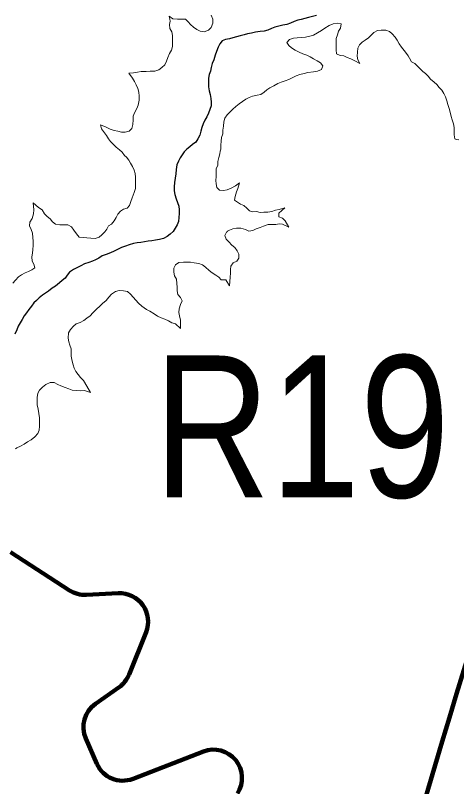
# Model space of a CAD drawing. Extents: x 553962 to 842807, y 8883888 to 9032388.
# Drawn here: x 738682 to 740237, y 8961758 to 8964474 of the extents above; entities that cross this region are included whole.
import ezdxf
from ezdxf.enums import TextEntityAlignment as Align

# ---------------------------------------------------------------- set-up
doc = ezdxf.new("R2010")
doc.units = 0
doc.header["$LTSCALE"] = 160
for name, color, linetype, lineweight in [('21', 7, 'Continuous', 25), ('27', 7, 'Continuous', 90), ('7', 7, 'Continuous', 90), ('8', 7, 'Continuous', 13)]:
    doc.layers.add(name, color=color, linetype=linetype, lineweight=lineweight)

msp = doc.modelspace()

# ---------------------------------------------------------------- linework, layer by layer
at = {"layer": '21'}
for points in [[(739742.7, 8964474.3), (739729, 8964469.9), (739714.7, 8964466.8), (739702.4, 8964463.8), (739689.5, 8964460.4), (739676.8, 8964457.7), (739664.3, 8964452.6), (739651.7, 8964447), (739638.7, 8964442.6), (739625, 8964439.3), (739610, 8964436.1), (739596.4, 8964432.5), (739584.5, 8964427.7), (739571.5, 8964422.6), (739558.9, 8964419.2), (739544.5, 8964417.5), (739528.2, 8964415.7), (739513.7, 8964411.8), (739500.2, 8964409.2), (739488.1, 8964406.1), (739474, 8964402.2), (739461.1, 8964398.4), (739448.4, 8964395.6)], [(739448.4, 8964395.6), (739436.1, 8964391.9), (739423, 8964389.8), (739411.1, 8964384.3), (739402.2, 8964373.9), (739397.1, 8964361.9), (739391, 8964346.6), (739386.4, 8964334.5), (739381, 8964318.2), (739375.3, 8964305), (739371.6, 8964290.7), (739369.4, 8964277.6), (739365.2, 8964265.8), (739362.6, 8964253), (739362.4, 8964237.3), (739362.8, 8964223.2), (739364.8, 8964208.9), (739368.2, 8964195.2), (739370.3, 8964181.3), (739371.6, 8964168.2), (739371.4, 8964155.2), (739367.6, 8964142.4), (739362.4, 8964130.5), (739356.1, 8964116.8), (739349.6, 8964105.2), (739343.6, 8964092.4), (739339.1, 8964079.2), (739335.9, 8964067.1), (739331.6, 8964052.6), (739325.2, 8964039.2), (739317.8, 8964028.1), (739306.7, 8964019.5), (739296.6, 8964011.3), (739286.6, 8964003.5), (739277.1, 8963993.5), (739269.6, 8963983.3), (739262.6, 8963972.5)], [(739262.6, 8963972.5), (739256.7, 8963960.5), (739251, 8963948), (739248.8, 8963931.6), (739246.9, 8963916.2), (739244.8, 8963900.5), (739242.7, 8963886.3), (739241.9, 8963870.6), (739241.7, 8963856), (739244.4, 8963843.1), (739248.6, 8963828.5), (739253.7, 8963815.2), (739258.2, 8963802.7), (739259.2, 8963789.7), (739259, 8963776.6), (739258.5, 8963762), (739257, 8963748.6), (739252.4, 8963736.6), (739245.6, 8963724.3), (739237.9, 8963713.2), (739227.4, 8963703.2), (739216.4, 8963696), (739203.9, 8963688.9), (739189.8, 8963684.5), (739175.6, 8963682.3), (739162.4, 8963680.8), (739149.7, 8963679.2), (739137, 8963676.9), (739124.2, 8963674.8), (739111.6, 8963672.9), (739098.1, 8963670.9), (739082.6, 8963666.6), (739070.2, 8963661.7), (739056.3, 8963656.3), (739041.8, 8963649.7), (739030.1, 8963643.6), (739016.7, 8963637.6), (739002.2, 8963632.7), (738987.7, 8963626.9), (738976.7, 8963619.6), (738964.9, 8963612.8), (738953.3, 8963608.1), (738940.3, 8963604.1), (738925.1, 8963598.8), (738912.4, 8963592.7), (738898.1, 8963585.6), (738886.4, 8963579.1), (738873.1, 8963569.9), (738864.4, 8963559.8), (738857, 8963549.2), (738846.8, 8963540.5), (738837.4, 8963532.2), (738823.7, 8963521.1), (738811.7, 8963513.3), (738798.6, 8963503.5), (738787.8, 8963495.9), (738777.5, 8963488.3), (738765.8, 8963479.4), (738756.5, 8963470), (738747.5, 8963461.3), (738739.2, 8963450.5), (738729.8, 8963438.4), (738720.7, 8963426.6), (738712.8, 8963415.5), (738705.9, 8963402.8)], [(738705.9, 8963402.8), (738698.7, 8963391.5), (738692.3, 8963379.4), (738686.8, 8963366.6), (738680.4, 8963351.5)]]:
    msp.add_lwpolyline(points, dxfattribs=at)
at = {"layer": '27'}
msp.add_spline([(737594, 8956415), (738398.3, 8956832.5), (739187.6, 8958183), (739727.1, 8960241), (741408.1, 8965589.6)], degree=3, dxfattribs=at)
at = {"layer": '7'}
for p, q in [((738665.4, 8962583.4), (738872.9, 8962449.2)), ((738932.3, 8962433.3), (739044.6, 8962439)), ((739142.5, 8962302.1), (739082.7, 8962152.6)), ((739047.3, 8962107.8), (738964, 8962049.3)), ((738929.8, 8961927.3), (738968.9, 8961838.4)), ((739096.6, 8961785.3), (739344.5, 8961881.4))]:
    msp.add_line(p, q, dxfattribs=at)
for centre, start, end in [((738927.2, 8962533.2), 237.1109, 272.9222), ((739049.6, 8962339.2), 338.2083, 92.9222), ((738989.9, 8962189.7), 305.0727, 338.2083), ((739021.4, 8961967.5), 125.0727, 203.6923), ((739380.7, 8961788.2), 327.0385, 111.1787), ((739060.4, 8961878.6), 203.6923, 291.1787)]:
    msp.add_arc(centre, 100, start, end, dxfattribs=at)
at = {"layer": '8'}
for points in [[(739371.7, 8964475), (739377.3, 8964460.8), (739377.6, 8964446.9), (739372.4, 8964431.1), (739362.7, 8964422.8), (739347.8, 8964416.9), (739333.7, 8964419.2), (739321.8, 8964424.7), (739310.1, 8964433.2), (739299.5, 8964442.3), (739291.4, 8964451.9), (739281.5, 8964460.8), (739268.7, 8964461), (739253.5, 8964461.3), (739236.9, 8964462.6), (739223.8, 8964471.4), (739226.7, 8964460.6), (739227.1, 8964454.5), (739224.7, 8964441.7), (739226.3, 8964428.6), (739232.8, 8964416.6), (739236.2, 8964402.9), (739236.1, 8964390), (739235.9, 8964377.4), (739235.4, 8964364.4), (739231.6, 8964352.1), (739225.5, 8964340), (739219.4, 8964326.5), (739214.6, 8964313.3), (739208.1, 8964300.7), (739197.8, 8964291.2), (739187.7, 8964282.7), (739173.8, 8964278.2), (739157.4, 8964277.7), (739143.1, 8964276.6), (739125.6, 8964276.6), (739112.8, 8964274.9), (739098.7, 8964272.4)], [(739632.4, 8964244.2), (739645.4, 8964248.7), (739659.5, 8964255.6), (739671.8, 8964261), (739684.6, 8964266), (739699.7, 8964270), (739712.9, 8964273.3), (739732.9, 8964275.2), (739746.9, 8964278.2), (739760.1, 8964284.3), (739764.8, 8964296.4), (739757.1, 8964306.7), (739745.3, 8964314.1), (739732.5, 8964320.9), (739720.5, 8964328.3), (739708.9, 8964334.1), (739695.2, 8964339.2), (739681.5, 8964345.2), (739668.2, 8964352.2), (739655.5, 8964360.1), (739645, 8964368.2), (739638.1, 8964379.2), (739647.7, 8964389.7), (739661.8, 8964394.2), (739674.7, 8964394.9), (739690, 8964395.9), (739704.8, 8964398), (739719.3, 8964400.8), (739732.3, 8964405.1), (739746.1, 8964412.3), (739760.5, 8964421.6), (739772.7, 8964429.5), (739787.2, 8964438.8), (739802.3, 8964444.9), (739817.2, 8964446.7), (739830.2, 8964444.1), (739828, 8964429.9), (739820.1, 8964419.2), (739817.2, 8964406.2), (739812.9, 8964393.3), (739812.6, 8964380.7), (739812.4, 8964365.5), (739812.3, 8964352.7), (739814, 8964339.4), (739826.3, 8964332.9), (739839, 8964332.2), (739851, 8964326.2), (739863.6, 8964320.9), (739878.3, 8964313.9), (739895.9, 8964304.3), (739889.2, 8964318.3), (739886.9, 8964331.2), (739887.1, 8964344.3), (739889.2, 8964359), (739894.8, 8964370.4), (739903.8, 8964379.7), (739915.1, 8964387.2), (739925.9, 8964395.4), (739935.6, 8964404.5), (739945, 8964413.9), (739957.8, 8964421.1), (739971, 8964422.8), (739986.8, 8964422.3), (739999.7, 8964417.9), (740010.1, 8964408.8), (740020.1, 8964397.8), (740027.4, 8964386.5), (740034.9, 8964374.1), (740042.6, 8964362), (740051.6, 8964351.2), (740060.5, 8964340.6), (740065.7, 8964331.8), (740071.3, 8964323.1), (740077.8, 8964311), (740089.4, 8964304.3), (740099.4, 8964295.3), (740108.6, 8964286.2), (740117.6, 8964277), (740127.6, 8964269.5), (740137.1, 8964260.5), (740145.3, 8964250.1), (740157.8, 8964239.5), (740167, 8964230.8), (740175.6, 8964220.3), (740184.2, 8964210.4), (740192.1, 8964199.3), (740197.3, 8964187.8), (740201.9, 8964173.4), (740206.4, 8964160.8), (740210.6, 8964146.9), (740213.5, 8964133.7), (740217.2, 8964118.3), (740221.1, 8964106.1), (740226, 8964092.8), (740227.6, 8964079), (740228, 8964066.4), (740228.2, 8964053.9), (740230.2, 8964039.7), (740235.2, 8964037.1), (740244.5, 8964035.8)], [(739098.7, 8964272.4), (739082.1, 8964271.4), (739095, 8964252.7), (739101.8, 8964241.8), (739108.2, 8964230), (739113.7, 8964216.9), (739117.4, 8964203.5), (739118.8, 8964189.4), (739118.6, 8964175.2), (739115, 8964157.8), (739109.6, 8964146.1), (739102.3, 8964131.3), (739097.1, 8964118.8), (739096.6, 8964105.9), (739096.4, 8964090.4), (739092.4, 8964076.3), (739082.8, 8964066), (739068.4, 8964062.5), (739055.7, 8964063.5), (739042.5, 8964066.3), (739029.7, 8964069.4), (739015.5, 8964074), (739002, 8964080.5), (738982.4, 8964088.9), (738985, 8964075), (738995.5, 8964060.6), (739003.3, 8964051.7), (739010.2, 8964040.1), (739017.2, 8964029.7), (739027.3, 8964020), (739037.3, 8964010.7), (739048.5, 8964001.3), (739057.8, 8963992.1), (739066.7, 8963981.4), (739073.8, 8963975.1), (739081.5, 8963964.7), (739088.1, 8963953.3), (739094.8, 8963941.8), (739100.6, 8963929.7), (739103.7, 8963917.3), (739105.4, 8963904.3), (739105.4, 8963891.7), (739105.2, 8963877.7), (739105, 8963864.8), (739100.9, 8963850.6), (739094, 8963831.7), (739089.2, 8963819.1), (739083.8, 8963805), (739075.9, 8963795.1), (739063.1, 8963791.4), (739052.5, 8963784.6), (739043.2, 8963774.7), (739036.9, 8963762.9), (739029.7, 8963751), (739021.1, 8963739.4), (739010.3, 8963733), (739004.1, 8963721.9), (738996.8, 8963711.4), (738987.2, 8963701.3), (738976.9, 8963692.8), (738963.7, 8963688.9), (738947.7, 8963689.1), (738933.7, 8963690.6), (738920.9, 8963691.5), (738907.4, 8963692.8), (738897, 8963704.7), (738888, 8963717.5), (738879.6, 8963729.9), (738867.2, 8963736.5), (738852.5, 8963736.8), (738838.2, 8963737), (738823.1, 8963738.7), (738813.3, 8963747.3), (738804.8, 8963757.7), (738794.4, 8963766.5), (738785.1, 8963775.8), (738777, 8963789), (738763.8, 8963798.1), (738744.8, 8963814.5), (738747.1, 8963789.4), (738746.3, 8963775.1), (738741.1, 8963758.6), (738733.2, 8963746.1), (738731.8, 8963732.6), (738737.8, 8963719.8), (738742, 8963707.6), (738744, 8963692.5), (738744.4, 8963678.6), (738744.2, 8963664.3), (738743.7, 8963650.1), (738741.9, 8963637.1), (738740.4, 8963623.6), (738741.7, 8963609.2), (738746.6, 8963597.5), (738750.6, 8963585.7), (738740.3, 8963577.7), (738728.1, 8963572.5), (738716.5, 8963567.7), (738703.2, 8963560.8), (738692.8, 8963553.6), (738682.3, 8963541.7)], [(739436.8, 8963521.6), (739438.9, 8963551.8), (739439.5, 8963565.9), (739439.9, 8963578.7), (739440.7, 8963591.3), (739449.7, 8963602.7), (739461.8, 8963608.5), (739469, 8963619.7), (739469.1, 8963633), (739463.3, 8963645.3), (739455, 8963656.2), (739445, 8963665.2), (739434.4, 8963676.4), (739425.3, 8963686.5), (739420.3, 8963698.8), (739425.4, 8963710.6), (739427.2, 8963711), (739428.3, 8963713.5), (739429.7, 8963714.2), (739436.3, 8963718.1), (739448.4, 8963722.8), (739461.4, 8963725.1), (739476.1, 8963724.9), (739493.2, 8963720.2), (739505.2, 8963714.7), (739518.2, 8963716.3), (739531, 8963722.8), (739544.6, 8963727.3), (739556.3, 8963732), (739572.2, 8963737.9), (739586.9, 8963737.7), (739600.2, 8963737.5), (739611.9, 8963740.5), (739623.4, 8963738.4), (739645.5, 8963728.2), (739632.2, 8963750.6), (739622.8, 8963759.8), (739610.8, 8963765.2), (739610.4, 8963777.7), (739631.3, 8963796.3), (739611, 8963790.7), (739598.2, 8963788), (739586.2, 8963783.8), (739571.5, 8963781.2), (739557.8, 8963780.7), (739544.9, 8963780.6), (739532.2, 8963783.1), (739518.6, 8963782.8), (739506.5, 8963786), (739497.9, 8963795.3), (739487.2, 8963804.3), (739475.5, 8963809.1), (739464.2, 8963815.9), (739454.2, 8963823.9), (739456.6, 8963836.2), (739461.2, 8963852.7), (739466.3, 8963864.2), (739471.6, 8963884.8), (739458.2, 8963873.5), (739442.6, 8963866.3), (739428.4, 8963860), (739415.5, 8963857.3), (739401.5, 8963859.1), (739391.9, 8963868.2), (739389, 8963880.7), (739388.7, 8963893.3), (739389, 8963907.2), (739389.2, 8963920), (739389.9, 8963934.4), (739395.1, 8963947.2), (739395.9, 8963960.1), (739399.3, 8963973.8), (739402, 8963987.2), (739403.5, 8963996), (739405.8, 8964003.7), (739406.1, 8964016.7), (739407.1, 8964031.1), (739407.9, 8964044.7), (739413.4, 8964056.9), (739413.1, 8964070.4), (739414.8, 8964084.6), (739416.6, 8964099.4), (739419.8, 8964112.6), (739427.9, 8964123.8), (739438.4, 8964134.7), (739448.2, 8964143.7), (739459.3, 8964153.7), (739471, 8964163), (739481.8, 8964170.7), (739493.9, 8964178.8), (739506.4, 8964185.5), (739518.1, 8964190), (739534, 8964193), (739547.3, 8964196.2), (739558.4, 8964203.8), (739568, 8964211.9), (739578.5, 8964219.3), (739592.2, 8964226.1), (739607.3, 8964234), (739618.8, 8964238.8), (739632.4, 8964244.2)], [(739263.3, 8963481), (739255, 8963491.5), (739252, 8963504.5), (739251.8, 8963517.5), (739251.3, 8963530.1), (739249.8, 8963544.7), (739242.8, 8963557.3), (739239.8, 8963569.8), (739240, 8963583.8), (739245.8, 8963596.1), (739258, 8963603.4), (739274.2, 8963605.1), (739286.8, 8963605), (739299.6, 8963605), (739311.9, 8963602.9), (739329, 8963600.1), (739341, 8963595.6), (739351.7, 8963587.4), (739364.8, 8963575.5), (739376, 8963567.1), (739387.9, 8963559.7), (739399.1, 8963552.8), (739407.6, 8963543.1), (739423.8, 8963542.4), (739436.8, 8963521.6)], [(738682.3, 8963541.7), (738672.8, 8963531.6)], [(738682.1, 8962947.2), (738687.7, 8962951.1), (738699.8, 8962956.5), (738712.9, 8962964.4), (738725.3, 8962972), (738738.2, 8962979.6), (738750.2, 8962989.4), (738761.2, 8963001.6), (738765.6, 8963013.8), (738766.7, 8963027.8), (738766.9, 8963041.1), (738767, 8963056.5), (738765.1, 8963071.9), (738762.6, 8963087.1), (738759.2, 8963102.9), (738758.5, 8963116.1), (738758.6, 8963128.7), (738761.1, 8963143.3), (738767.6, 8963154.8), (738777.2, 8963165.3), (738789.2, 8963174.1), (738804.6, 8963181.7), (738819.3, 8963181.3), (738831.1, 8963174.8), (738842.3, 8963169), (738857.1, 8963164.1), (738870.1, 8963159), (738881.9, 8963154.2), (738898.7, 8963152.6), (738913.2, 8963152.4), (738925.8, 8963152.9), (738947.1, 8963145.8), (738933.6, 8963168.9), (738921.8, 8963188.1), (738911.7, 8963198.9), (738903, 8963209.3), (738895, 8963220.1), (738889.2, 8963231.3), (738885.4, 8963243.9), (738882.2, 8963256.2), (738878.7, 8963273.9), (738878.9, 8963287.3), (738878.8, 8963300), (738874.5, 8963312.9), (738870, 8963324.7), (738868.2, 8963337.2), (738869.6, 8963356.3), (738875.8, 8963368.5), (738886.3, 8963379.4), (738896.5, 8963387.4), (738910, 8963392.8), (738923.6, 8963399.4), (738934.2, 8963408.2), (738945.8, 8963416.5), (738955.2, 8963426.5), (738968.7, 8963440.6), (738979, 8963448.7), (738989.5, 8963459), (739001.6, 8963470.2), (739011.7, 8963481.8), (739021.2, 8963492.8), (739034.4, 8963502.3), (739048, 8963504.9), (739062.9, 8963504.7), (739076.7, 8963502.2), (739087.5, 8963492.2), (739097, 8963481.9), (739106.2, 8963471.3), (739115.9, 8963461.2), (739128.2, 8963449.7), (739144.1, 8963438.3), (739156.4, 8963432.3), (739171.1, 8963423.2), (739183.2, 8963414.8), (739196.1, 8963408.9), (739208.3, 8963404.8), (739221.3, 8963398.8), (739233.4, 8963391.5), (739246, 8963388.1), (739264.2, 8963371), (739263.5, 8963400.8), (739260.8, 8963416.1), (739257.7, 8963428.4), (739258.6, 8963441), (739263.4, 8963455.7), (739269.7, 8963468.5)], [(739269.7, 8963468.5), (739269.8, 8963468.8), (739263.3, 8963481), (739263.3, 8963481)]]:
    msp.add_lwpolyline(points, dxfattribs=at)

# ---------------------------------------------------------------- texts
at = {"layer": '8', "width": 0.85}
msp.add_text('R19', height=500, dxfattribs=at).set_placement((739690.9, 8962776.4), align=Align.CENTER)

doc.saveas('drawing.dxf')
